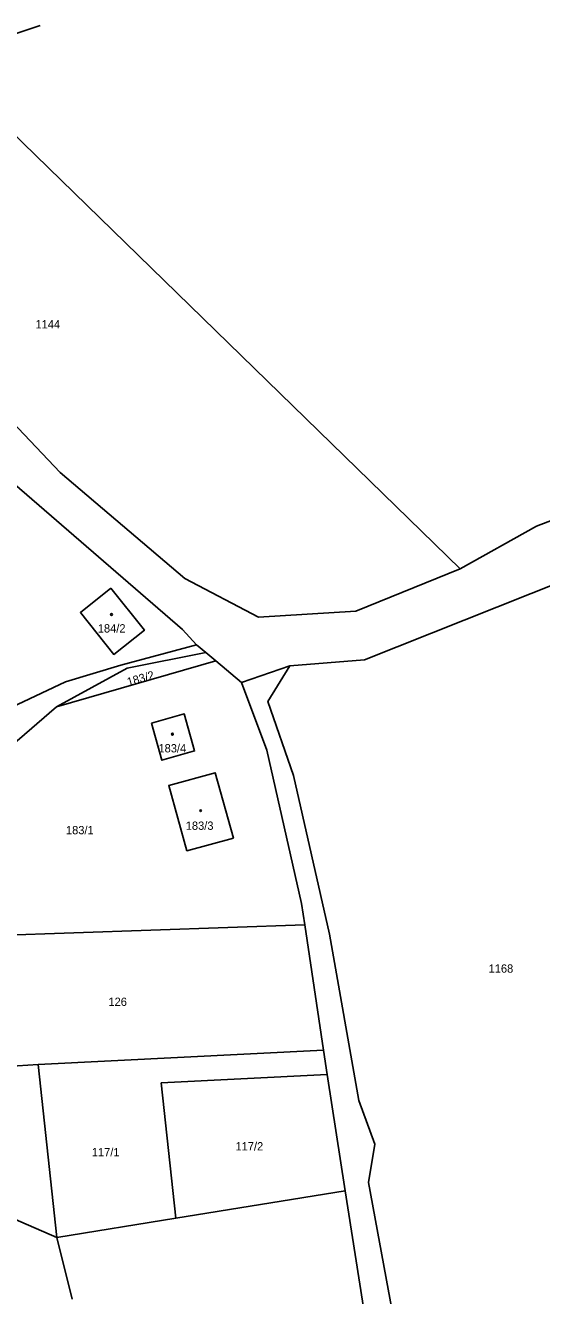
# Model space of a CAD drawing. Extents: x -520431 to -517205, y -1075927 to -1074013.
# Drawn here: x -517719.9 to -517614, y -1074275.3 to -1074014.8 of the extents above; entities that cross this region are included whole.
import ezdxf

# ---------------------------------------------------------------- set-up
doc = ezdxf.new("R2010")
doc.units = 0
for name, color, linetype in [('Hranice parcel', 7, 'Continuous'), ('Parcelní čísla', 7, 'Continuous'), ('Značky budov', 7, 'Continuous')]:
    doc.layers.add(name, color=color, linetype=linetype)

msp = doc.modelspace()

# ---------------------------------------------------------------- linework, layer by layer
at = {"layer": 'Hranice parcel'}
for p, q in [((-517630.73, -1074126.27), (-517737.96, -1074021.78)), ((-517682.9, -1074143.41), (-517684.82, -1074141.8)), ((-517680.85, -1074145.13), (-517713.48, -1074154.55)), ((-517680.85, -1074145.13), (-517682.9, -1074143.41)), ((-517675.57, -1074149.56), (-517680.85, -1074145.13)), ((-517665.62, -1074146.15), (-517675.57, -1074149.56)), ((-517663.24, -1074194.86), (-517662.59, -1074199.23)), ((-517662.59, -1074199.23), (-517737.23, -1074201.83)), ((-517658.76, -1074224.94), (-517662.59, -1074199.23)), ((-517717.26, -1074227.92), (-517658.76, -1074224.94)), ((-517658.76, -1074224.94), (-517657.98, -1074229.95)), ((-517717.26, -1074227.92), (-517739.63, -1074229.24)), ((-517713.45, -1074263.36), (-517717.26, -1074227.92)), ((-517692.01, -1074231.68), (-517657.98, -1074229.95)), ((-517689.01, -1074259.41), (-517692.01, -1074231.68)), ((-517657.98, -1074229.95), (-517654.28, -1074253.79)), ((-517689.01, -1074259.41), (-517654.28, -1074253.79)), ((-517654.28, -1074253.79), (-517648.07, -1074293.77)), ((-517713.45, -1074263.36), (-517689.01, -1074259.41)), ((-517710.29, -1074276.02), (-517713.45, -1074263.36))]:
    msp.add_line(p, q, dxfattribs=at)
for points in [[(-517737.96, -1074021.78), (-517716.89, -1074014.78)], [(-517773.89, -1074035.64), (-517737.35, -1074080.57), (-517712.78, -1074106.51), (-517687.16, -1074128.23), (-517672.1, -1074136.12), (-517652.12, -1074134.92), (-517630.73, -1074126.27)], [(-517722.12, -1074108.88), (-517687.64, -1074138.68), (-517684.82, -1074141.8)], [(-517593.38, -1074112.65), (-517604.68, -1074113.55), (-517615.08, -1074117.52), (-517630.73, -1074126.27)], [(-517665.62, -1074146.15), (-517650.31, -1074144.88), (-517609.46, -1074128.64), (-517593.64, -1074124.88), (-517585.53, -1074125.86), (-517559.89, -1074137.38), (-517557.7, -1074142.56)], [(-517702.33, -1074130.23), (-517695.47, -1074138.83), (-517701.76, -1074143.81), (-517708.6, -1074135.22), (-517702.33, -1074130.23)], [(-517684.82, -1074141.8), (-517700.32, -1074146), (-517711.64, -1074149.41), (-517728.95, -1074157.53)], [(-517682.9, -1074143.41), (-517699.03, -1074146.61), (-517713.48, -1074154.55)], [(-517624.1, -1074415.98), (-517636.94, -1074320.32), (-517649.53, -1074252.08), (-517648.23, -1074244.26), (-517651.48, -1074235.31), (-517657.5, -1074201.16), (-517664.93, -1074168.65), (-517670.16, -1074153.45), (-517665.62, -1074146.15)], [(-517675.57, -1074149.56), (-517670.39, -1074163.45), (-517663.24, -1074194.86)], [(-517713.48, -1074154.55), (-517730.71, -1074169.41), (-517735.68, -1074182.64), (-517737.23, -1074201.83)], [(-517694.03, -1074157.92), (-517687.32, -1074156.01), (-517685.18, -1074163.58), (-517691.88, -1074165.49), (-517694.03, -1074157.92)], [(-517677.21, -1074181.47), (-517686.77, -1074184.07), (-517690.47, -1074170.71), (-517680.95, -1074168.08), (-517677.21, -1074181.47)], [(-517737.87, -1074262.26), (-517728.29, -1074256.96), (-517713.45, -1074263.36)]]:
    msp.add_lwpolyline(points, dxfattribs=at)
at = {"layer": 'Značky budov'}
for centre in [(-517702.23, -1074135.61), (-517689.73, -1074160.15), (-517683.95, -1074175.84)]:
    msp.add_circle(centre, 0.175, dxfattribs=at)

# ---------------------------------------------------------------- texts
at = {"layer": 'Parcelní čísla'}
for s, p in [('1144', (-517717.82, -1074076.93)), ('184/2', (-517705.04, -1074139.3)), ('183/4', (-517692.6, -1074163.89)), ('183/1', (-517711.57, -1074180.68)), ('183/3', (-517687, -1074179.77)), ('1168', (-517624.89, -1074209.07)), ('126', (-517702.86, -1074215.89)), ('117/2', (-517676.8, -1074245.52)), ('117/1', (-517706.27, -1074246.73))]:
    msp.add_text(s, height=1.7, dxfattribs=at).set_placement(p)
msp.add_text('183/2', height=1.7, rotation=16, dxfattribs=at).set_placement((-517698.77, -1074150.31))

doc.saveas('drawing.dxf')
